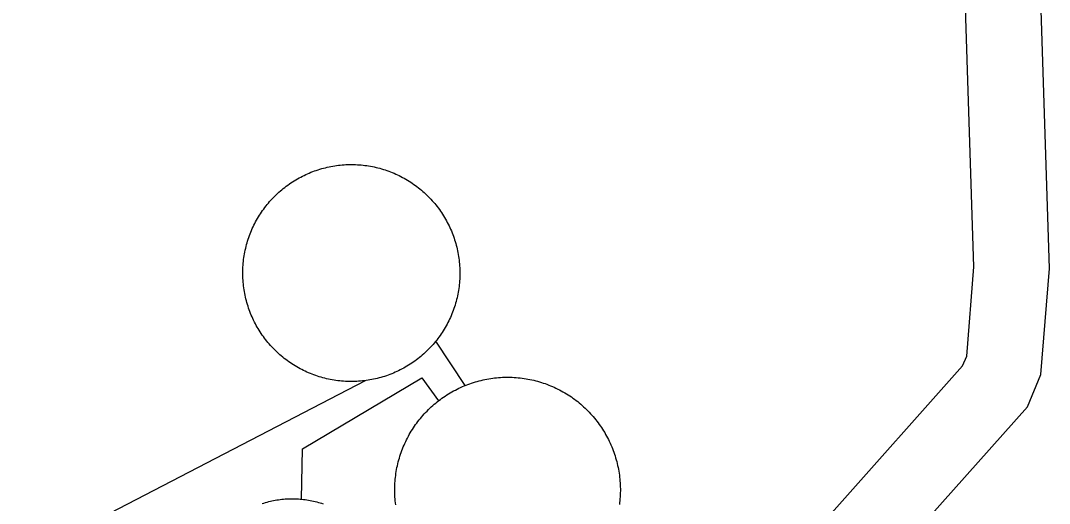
# Model space of a CAD drawing. Extents: x 3651524 to 3689615, y 505651 to 531377.
# Drawn here: x 3680784.3 to 3680988.7, y 516343 to 516438.9 of the extents above; entities that cross this region are included whole.
import ezdxf

# ---------------------------------------------------------------- set-up
doc = ezdxf.new("R2010")
doc.units = 0
for name, color, linetype in [('V-DOMW-TANK', 7, 'Continuous'), ('V-ROAD-CNTR', 7, 'Continuous'), ('V-UTIL-LINE', 7, 'Continuous')]:
    doc.layers.add(name, color=color, linetype=linetype)

msp = doc.modelspace()

# ---------------------------------------------------------------- linework, layer by layer
at = {"layer": 'V-DOMW-TANK'}
for points in [[(3680840.265, 516408.008), (3680840.601, 516408.178), (3680840.941, 516408.339), (3680841.287, 516408.493), (3680841.631, 516408.643), (3680841.979, 516408.786), (3680842.332, 516408.923), (3680842.682, 516409.052), (3680843.038, 516409.177), (3680843.394, 516409.296), (3680843.755, 516409.408), (3680844.115, 516409.513), (3680844.478, 516409.613), (3680844.842, 516409.707), (3680845.209, 516409.794), (3680845.578, 516409.873), (3680845.946, 516409.949), (3680846.317, 516410.015), (3680846.688, 516410.076), (3680847.06, 516410.131), (3680847.433, 516410.179), (3680847.808, 516410.219), (3680848.183, 516410.254), (3680848.557, 516410.283), (3680848.934, 516410.308), (3680849.309, 516410.32), (3680849.686, 516410.33), (3680850.063, 516410.332), (3680850.44, 516410.328), (3680850.814, 516410.316), (3680851.191, 516410.299), (3680851.566, 516410.275), (3680851.943, 516410.244), (3680852.318, 516410.207), (3680852.69, 516410.164), (3680853.063, 516410.113), (3680853.436, 516410.056), (3680853.806, 516409.992), (3680854.177, 516409.923), (3680854.546, 516409.847), (3680854.912, 516409.765), (3680855.279, 516409.677), (3680855.641, 516409.581), (3680856.004, 516409.478), (3680856.364, 516409.372), (3680856.725, 516409.257), (3680857.081, 516409.136), (3680857.436, 516409.009), (3680857.788, 516408.876), (3680858.138, 516408.737), (3680858.484, 516408.593), (3680858.83, 516408.442), (3680859.172, 516408.284), (3680859.51, 516408.122), (3680859.846, 516407.952), (3680860.18, 516407.778), (3680860.51, 516407.598), (3680860.837, 516407.412), (3680861.161, 516407.219), (3680861.482, 516407.021), (3680861.798, 516406.818), (3680862.111, 516406.607), (3680862.422, 516406.396), (3680862.726, 516406.177), (3680863.029, 516405.954), (3680863.328, 516405.722), (3680863.623, 516405.487), (3680863.911, 516405.245), (3680864.196, 516405.001), (3680864.477, 516404.749), (3680864.753, 516404.495), (3680865.027, 516404.235), (3680865.294, 516403.971), (3680865.558, 516403.701), (3680865.816, 516403.428), (3680866.07, 516403.15), (3680866.318, 516402.867), (3680866.561, 516402.58), (3680866.799, 516402.29), (3680867.032, 516401.993), (3680867.262, 516401.694), (3680867.485, 516401.391), (3680867.702, 516401.083), (3680867.917, 516400.774), (3680868.122, 516400.459), (3680868.323, 516400.141), (3680868.517, 516399.82), (3680868.708, 516399.494), (3680868.892, 516399.166), (3680869.072, 516398.835), (3680869.244, 516398.501), (3680869.41, 516398.163), (3680869.572, 516397.823), (3680869.728, 516397.481), (3680869.877, 516397.135), (3680870.018, 516396.787), (3680870.156, 516396.436), (3680870.287, 516396.08), (3680870.412, 516395.728), (3680870.53, 516395.371), (3680870.641, 516395.011)], [(3680828.465, 516389.959), (3680828.489, 516390.335), (3680828.518, 516390.71), (3680828.557, 516391.085), (3680828.6, 516391.458), (3680828.651, 516391.83), (3680828.706, 516392.203), (3680828.77, 516392.574), (3680828.839, 516392.945), (3680828.915, 516393.313), (3680829.001, 516393.68), (3680829.087, 516394.046), (3680829.183, 516394.409), (3680829.284, 516394.771), (3680829.392, 516395.132), (3680829.505, 516395.49), (3680829.628, 516395.849), (3680829.753, 516396.203), (3680829.886, 516396.555), (3680830.025, 516396.903), (3680830.171, 516397.252), (3680830.322, 516397.596), (3680830.48, 516397.938), (3680830.642, 516398.278), (3680830.812, 516398.613), (3680830.986, 516398.947), (3680831.166, 516399.277), (3680831.352, 516399.605), (3680831.545, 516399.926), (3680831.741, 516400.248), (3680831.946, 516400.565), (3680832.155, 516400.879), (3680832.368, 516401.188), (3680832.587, 516401.493), (3680832.812, 516401.796), (3680833.042, 516402.093), (3680833.277, 516402.388), (3680833.519, 516402.677), (3680833.763, 516402.963), (3680834.015, 516403.244), (3680834.269, 516403.52), (3680834.529, 516403.793), (3680834.793, 516404.061), (3680835.063, 516404.323), (3680835.336, 516404.581), (3680835.614, 516404.835), (3680835.897, 516405.083), (3680836.183, 516405.327), (3680836.476, 516405.566), (3680836.771, 516405.8), (3680837.07, 516406.027), (3680837.373, 516406.248), (3680837.681, 516406.468), (3680837.992, 516406.681), (3680838.305, 516406.887), (3680838.625, 516407.088), (3680838.946, 516407.285), (3680839.27, 516407.475), (3680839.6, 516407.659), (3680839.929, 516407.838), (3680840.265, 516408.008)], [(3680870.641, 516395.011), (3680870.75, 516394.649), (3680870.848, 516394.286), (3680870.94, 516393.922), (3680871.028, 516393.557), (3680871.108, 516393.19), (3680871.182, 516392.82), (3680871.249, 516392.449), (3680871.311, 516392.078), (3680871.364, 516391.706), (3680871.413, 516391.333), (3680871.454, 516390.958), (3680871.489, 516390.583), (3680871.518, 516390.208), (3680871.54, 516389.832), (3680871.552, 516389.457), (3680871.563, 516389.08), (3680871.565, 516388.703), (3680871.561, 516388.326), (3680871.55, 516387.952), (3680871.532, 516387.575), (3680871.509, 516387.2), (3680871.479, 516386.825), (3680871.442, 516386.45), (3680871.397, 516386.076), (3680871.348, 516385.705), (3680871.29, 516385.33), (3680871.227, 516384.959), (3680871.157, 516384.591), (3680871.081, 516384.222), (3680870.999, 516383.854), (3680870.909, 516383.489), (3680870.815, 516383.124), (3680870.713, 516382.762), (3680870.604, 516382.402), (3680870.489, 516382.043), (3680870.371, 516381.687), (3680870.244, 516381.332), (3680870.111, 516380.98), (3680869.971, 516380.63), (3680869.826, 516380.282), (3680869.676, 516379.938), (3680869.519, 516379.596), (3680869.355, 516379.256), (3680869.185, 516378.92), (3680869.011, 516378.586), (3680868.831, 516378.256), (3680868.644, 516377.929), (3680868.454, 516377.605), (3680868.255, 516377.286), (3680868.05, 516376.968), (3680867.843, 516376.655), (3680867.628, 516376.346), (3680867.407, 516376.04), (3680867.184, 516375.737), (3680866.955, 516375.44), (3680866.719, 516375.145), (3680866.48, 516374.857), (3680866.234, 516374.572), (3680865.984, 516374.289), (3680865.728, 516374.013), (3680865.468, 516373.741), (3680865.204, 516373.474), (3680864.935, 516373.21), (3680864.661, 516372.952), (3680864.382, 516372.698), (3680864.1, 516372.45), (3680863.813, 516372.207), (3680863.522, 516371.969), (3680863.225, 516371.736), (3680862.926, 516371.506), (3680862.623, 516371.283), (3680862.316, 516371.066), (3680862.005, 516370.855), (3680861.691, 516370.646), (3680861.374, 516370.445), (3680861.052, 516370.249), (3680860.727, 516370.06), (3680860.399, 516369.876), (3680860.067, 516369.696), (3680859.733, 516369.524), (3680859.395, 516369.358), (3680859.056, 516369.196), (3680858.711, 516369.04), (3680858.365, 516368.891), (3680858.017, 516368.75), (3680857.667, 516368.612), (3680857.315, 516368.481), (3680856.958, 516368.356), (3680856.602, 516368.238), (3680856.244, 516368.127), (3680855.881, 516368.018), (3680855.519, 516367.92), (3680855.154, 516367.828), (3680854.787, 516367.74), (3680854.419, 516367.66), (3680854.05, 516367.586), (3680853.68, 516367.519), (3680853.309, 516367.457), (3680852.936, 516367.404), (3680852.563, 516367.355)], [(3680852.563, 516367.355), (3680852.189, 516367.314), (3680851.814, 516367.279), (3680851.439, 516367.25), (3680851.062, 516367.228), (3680850.687, 516367.214), (3680850.311, 516367.205), (3680849.936, 516367.201), (3680849.557, 516367.207), (3680849.182, 516367.218), (3680848.805, 516367.236), (3680848.43, 516367.259), (3680848.054, 516367.289), (3680847.681, 516367.326), (3680847.306, 516367.371), (3680846.933, 516367.42), (3680846.561, 516367.478), (3680846.19, 516367.541), (3680845.817, 516367.611), (3680845.451, 516367.687), (3680845.084, 516367.769), (3680844.72, 516367.859), (3680844.355, 516367.953), (3680843.992, 516368.055), (3680843.632, 516368.164), (3680843.274, 516368.276), (3680842.915, 516368.397), (3680842.561, 516368.524), (3680842.209, 516368.657), (3680841.861, 516368.797), (3680841.512, 516368.942), (3680841.168, 516369.092), (3680840.826, 516369.249), (3680840.486, 516369.413), (3680840.15, 516369.581), (3680839.817, 516369.757), (3680839.487, 516369.937), (3680839.159, 516370.124), (3680838.836, 516370.314), (3680838.514, 516370.513), (3680838.199, 516370.716), (3680837.887, 516370.925), (3680837.576, 516371.138), (3680837.269, 516371.359), (3680836.968, 516371.582), (3680836.669, 516371.813), (3680836.376, 516372.049), (3680836.085, 516372.288), (3680835.8, 516372.534), (3680835.52, 516372.784), (3680835.243, 516373.038), (3680834.971, 516373.3), (3680834.703, 516373.562), (3680834.441, 516373.833), (3680834.181, 516374.107), (3680833.929, 516374.384), (3680833.679, 516374.666), (3680833.435, 516374.955), (3680833.197, 516375.246), (3680832.964, 516375.541), (3680832.735, 516375.84), (3680832.511, 516376.143), (3680832.294, 516376.45), (3680832.083, 516376.761), (3680831.877, 516377.075), (3680831.674, 516377.394), (3680831.479, 516377.716), (3680831.289, 516378.041), (3680831.104, 516378.369), (3680830.926, 516378.699), (3680830.752, 516379.033), (3680830.586, 516379.37), (3680830.424, 516379.708), (3680830.269, 516380.054), (3680830.121, 516380.399), (3680829.978, 516380.747), (3680829.841, 516381.099), (3680829.71, 516381.451), (3680829.585, 516381.806), (3680829.466, 516382.164), (3680829.355, 516382.522), (3680829.249, 516382.885), (3680829.151, 516383.247), (3680829.056, 516383.612), (3680828.968, 516383.978), (3680828.888, 516384.345), (3680828.815, 516384.714), (3680828.747, 516385.084), (3680828.686, 516385.457), (3680828.632, 516385.828), (3680828.583, 516386.203), (3680828.542, 516386.575), (3680828.508, 516386.95), (3680828.479, 516387.327), (3680828.456, 516387.7), (3680828.442, 516388.079), (3680828.432, 516388.453), (3680828.432, 516388.83), (3680828.436, 516389.207), (3680828.446, 516389.584), (3680828.465, 516389.959)], [(3680869.98, 516365.145), (3680870.322, 516365.338), (3680870.668, 516365.52), (3680871.016, 516365.698), (3680871.368, 516365.868), (3680871.722, 516366.034), (3680872.079, 516366.194), (3680872.439, 516366.347), (3680872.802, 516366.495), (3680873.166, 516366.634), (3680873.533, 516366.769), (3680873.904, 516366.896), (3680874.276, 516367.019), (3680874.649, 516367.134), (3680875.026, 516367.242), (3680875.403, 516367.343), (3680875.782, 516367.439), (3680876.165, 516367.527), (3680876.545, 516367.609), (3680876.93, 516367.683), (3680877.315, 516367.75), (3680877.701, 516367.814), (3680878.09, 516367.869), (3680878.477, 516367.916), (3680878.866, 516367.957), (3680879.255, 516367.992), (3680879.646, 516368.018), (3680880.037, 516368.041), (3680880.428, 516368.055), (3680880.818, 516368.061), (3680881.209, 516368.061), (3680881.6, 516368.055), (3680881.989, 516368.043), (3680882.382, 516368.022), (3680882.773, 516367.996), (3680883.163, 516367.963), (3680883.552, 516367.922), (3680883.941, 516367.875), (3680884.328, 516367.82), (3680884.713, 516367.76), (3680885.1, 516367.691), (3680885.483, 516367.619), (3680885.866, 516367.537), (3680886.247, 516367.449), (3680886.628, 516367.355), (3680887.005, 516367.254), (3680887.381, 516367.148), (3680887.756, 516367.033), (3680888.127, 516366.912), (3680888.498, 516366.786), (3680888.864, 516366.652), (3680889.231, 516366.513), (3680889.593, 516366.366), (3680889.952, 516366.214), (3680890.312, 516366.054), (3680890.666, 516365.891), (3680891.019, 516365.718), (3680891.367, 516365.542), (3680891.711, 516365.358), (3680892.055, 516365.17), (3680892.393, 516364.975), (3680892.729, 516364.772), (3680893.061, 516364.565), (3680893.388, 516364.355), (3680893.714, 516364.135), (3680894.035, 516363.912), (3680894.351, 516363.681), (3680894.666, 516363.447), (3680894.973, 516363.206), (3680895.276, 516362.96), (3680895.577, 516362.71), (3680895.872, 516362.452), (3680896.163, 516362.192), (3680896.45, 516361.926), (3680896.731, 516361.653), (3680897.009, 516361.377), (3680897.279, 516361.096), (3680897.548, 516360.809), (3680897.81, 516360.521), (3680898.066, 516360.226), (3680898.318, 516359.925), (3680898.566, 516359.622), (3680898.805, 516359.314), (3680899.041, 516359.001), (3680899.272, 516358.688), (3680899.497, 516358.364), (3680899.717, 516358.041), (3680899.929, 516357.713), (3680900.136, 516357.381), (3680900.339, 516357.047), (3680900.534, 516356.707), (3680900.724, 516356.365), (3680900.908, 516356.021), (3680901.087, 516355.673), (3680901.259, 516355.321), (3680901.425, 516354.966), (3680901.584, 516354.61), (3680901.738, 516354.25), (3680901.883, 516353.887), (3680902.025, 516353.523), (3680902.158, 516353.154)], [(3680858.625, 516345.82), (3680858.632, 516346.211), (3680858.646, 516346.602), (3680858.666, 516346.994), (3680858.693, 516347.383), (3680858.726, 516347.774), (3680858.767, 516348.163), (3680858.814, 516348.55), (3680858.867, 516348.937), (3680858.929, 516349.324), (3680858.996, 516349.711), (3680859.07, 516350.094), (3680859.152, 516350.477), (3680859.24, 516350.858), (3680859.334, 516351.237), (3680859.434, 516351.616), (3680859.541, 516351.991), (3680859.654, 516352.366), (3680859.776, 516352.738), (3680859.903, 516353.107), (3680860.037, 516353.476), (3680860.176, 516353.84), (3680860.321, 516354.205), (3680860.475, 516354.565), (3680860.632, 516354.921), (3680860.798, 516355.276), (3680860.966, 516355.628), (3680861.144, 516355.976), (3680861.329, 516356.322), (3680861.519, 516356.664), (3680861.712, 516357.004), (3680861.915, 516357.34), (3680862.121, 516357.674), (3680862.334, 516358.002), (3680862.553, 516358.323), (3680862.777, 516358.645), (3680863.006, 516358.962), (3680863.242, 516359.273), (3680863.483, 516359.583), (3680863.729, 516359.888), (3680863.981, 516360.187), (3680864.235, 516360.482), (3680864.497, 516360.773), (3680864.763, 516361.059), (3680865.036, 516361.342), (3680865.312, 516361.618), (3680865.593, 516361.891), (3680865.877, 516362.157), (3680866.168, 516362.419), (3680866.463, 516362.677), (3680866.762, 516362.929), (3680867.067, 516363.175), (3680867.374, 516363.417), (3680867.688, 516363.652), (3680868.003, 516363.881), (3680868.323, 516364.107), (3680868.648, 516364.326), (3680868.976, 516364.539), (3680869.306, 516364.748), (3680869.642, 516364.95), (3680869.98, 516365.145)], [(3680902.158, 516353.154), (3680902.287, 516352.785), (3680902.408, 516352.413), (3680902.522, 516352.04), (3680902.631, 516351.663), (3680902.733, 516351.286), (3680902.827, 516350.905), (3680902.915, 516350.524), (3680902.997, 516350.141), (3680903.075, 516349.758), (3680903.141, 516349.373), (3680903.202, 516348.986), (3680903.257, 516348.599), (3680903.307, 516348.212), (3680903.348, 516347.823), (3680903.382, 516347.432), (3680903.409, 516347.043), (3680903.43, 516346.652), (3680903.444, 516346.26), (3680903.452, 516345.869), (3680903.452, 516345.478), (3680903.446, 516345.087), (3680903.434, 516344.696), (3680903.413, 516344.307), (3680903.384, 516343.915), (3680903.352, 516343.526), (3680903.311, 516343.137), (3680903.264, 516342.748)], [(3680858.822, 516342.699), (3680858.773, 516343.088), (3680858.732, 516343.479), (3680858.697, 516343.864), (3680858.668, 516344.255), (3680858.648, 516344.647), (3680858.634, 516345.038), (3680858.627, 516345.429), (3680858.625, 516345.82)], [(3680832.3, 516342.957), (3680832.618, 516343.061), (3680832.937, 516343.154), (3680833.257, 516343.244), (3680833.578, 516343.33), (3680833.902, 516343.408), (3680834.228, 516343.481), (3680834.553, 516343.549), (3680834.881, 516343.612), (3680835.209, 516343.668), (3680835.538, 516343.719), (3680835.868, 516343.764), (3680836.2, 516343.803), (3680836.532, 516343.834), (3680836.863, 516343.862), (3680837.195, 516343.885), (3680837.527, 516343.901), (3680837.861, 516343.909), (3680838.195, 516343.913), (3680838.528, 516343.913), (3680838.86, 516343.905), (3680839.194, 516343.893), (3680839.528, 516343.872), (3680839.858, 516343.848), (3680840.189, 516343.817), (3680840.521, 516343.78), (3680840.851, 516343.739), (3680841.181, 516343.69), (3680841.51, 516343.637), (3680841.838, 516343.578), (3680842.164, 516343.512), (3680842.489, 516343.442), (3680842.815, 516343.365), (3680843.136, 516343.283), (3680843.458, 516343.195), (3680843.777, 516343.102), (3680844.097, 516343.002), (3680844.412, 516342.898)]]:
    msp.add_lwpolyline(points, dxfattribs=at)
at = {"layer": 'V-ROAD-CNTR'}
for points in [[(3680475.29, 516059.49), (3680954.963, 516329.201), (3680984.33, 516362.189), (3680987.036, 516368.63), (3680988.716, 516389.67), (3680984.153, 516531.462), (3680978.873, 516564.61), (3680972.633, 516585.878), (3680964.662, 516606.398), (3680946.012, 516642.235), (3680821.268, 516846.336), (3680796.263, 516884.386)], [(3680604.968, 516149.614), (3680945.426, 516341.047), (3680971.467, 516370.299), (3680972.275, 516372.222), (3680973.697, 516390.027), (3680969.191, 516530.035), (3680964.21, 516561.305), (3680958.42, 516581.042), (3680950.977, 516600.202), (3680932.944, 516634.853), (3680808.597, 516838.304), (3680790.57, 516865.737)]]:
    msp.add_lwpolyline(points, dxfattribs=at)
at = {"layer": 'V-UTIL-LINE'}
for p, q in [((3680872.615, 516366.421), (3680866.766, 516375.205)), ((3680729.624, 516303.556), (3680852.799, 516367.386))]:
    msp.add_line(p, q, dxfattribs=at)
msp.add_lwpolyline([(3680840.071, 516343.829), (3680840.32, 516353.832), (3680863.995, 516367.941), (3680867.307, 516363.363)], dxfattribs=at)

doc.saveas('drawing.dxf')
